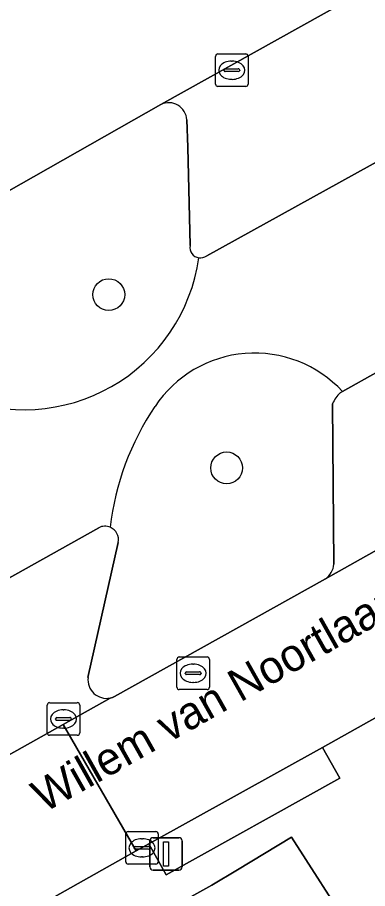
# Model space of a CAD drawing. Extents: x 159664 to 160323, y 385312 to 386115.
# Drawn here: x 159831.97 to 159842.72, y 385690.2 to 385716.94 of the extents above; entities that cross this region are included whole.
import ezdxf

# ---------------------------------------------------------------- set-up
doc = ezdxf.new("R2010")
doc.units = 0
for name, color, linetype in [('IMGEO_Boom', 7, 'Continuous'), ('IMGEO_Erf', 7, 'Continuous'), ('IMGEO_Groenvoorziening', 7, 'Continuous'), ('IMGEO_Kolk', 7, 'Continuous'), ('IMGEO_Lichtmast', 7, 'Continuous'), ('IMGEO_Openbare_ruimte_label', 7, 'Continuous'), ('IMGEO_Parkeervlak_open', 7, 'Continuous'), ('IMGEO_Rijbaan_lokaal_open', 7, 'Continuous'), ('IMGEO_Rioolput', 7, 'Continuous'), ('IMGEO_Voetpad_halfverhard', 7, 'Continuous'), ('IMGEO_Voetpad_open', 7, 'Continuous')]:
    doc.layers.add(name, color=color, linetype=linetype)

msp = doc.modelspace()

# ---------------------------------------------------------------- linework, layer by layer
at = {"layer": 'IMGEO_Boom'}
for centre in [(159834.771, 385708.433), (159838.39, 385703.114)]:
    msp.add_circle(centre, 0.489, dxfattribs=at)
at = {"layer": 'IMGEO_Erf'}
msp.add_lwpolyline([(159853.399, 385673.952), (159851.174, 385677.041), (159848.91, 385676.924), (159848.66, 385677.243), (159849.076, 385678.341), (159845.089, 385684.185), (159842.496, 385682.592), (159840.348, 385686.095), (159839.844, 385686.917), (159842.435, 385688.507), (159842.237, 385688.894), (159840.385, 385691.78), (159838.72, 385690.78), (159837.935, 385690.309), (159833.133, 385687.638), (159816.276, 385678.19)], dxfattribs=at)
at = {"layer": 'IMGEO_Groenvoorziening'}
for points in [[(159836.373, 385714.273), (159831.63, 385711.577)], [(159837.269, 385709.939), (159837.196, 385712.962), (159837.168, 385713.799)], [(159841.88, 385705.42), (159841.949, 385705.459)], [(159841.687, 385700.159), (159841.647, 385705.086)], [(159835.06, 385700.823), (159834.133, 385696.679)], [(159834.812, 385696.05), (159834.884, 385696.069), (159834.949, 385696.094), (159841.429, 385699.706)]]:
    msp.add_lwpolyline(points, dxfattribs=at)
for centre, radius, start, end in [((159836.608, 385713.763), 0.562, 3.6983, 114.6927), ((159837.586, 385709.881), 0.322, 169.5631, 261.4547), ((159832.17, 385710.322), 5.421, 247.5502, 351.9362), ((159839.251, 385702.963), 3.676, 42.7732, 146.3423), ((159842.607, 385704.664), 1.049, 133.9027, 156.2977), ((159843.034, 385700.349), 8.274, 145.7999, 173.4643), ((159834.655, 385700.909), 0.414, 348.0029, 67.4536), ((159841.023, 385700.237), 0.669, 307.4072, 353.2666), ((159834.705, 385696.615), 0.575, 173.6196, 280.7587)]:
    msp.add_arc(centre, radius, start, end, dxfattribs=at)
at = {"layer": 'IMGEO_Kolk'}
for p, q in [((159838.124, 385715.822), (159838.976, 385715.822)), ((159838.049, 385714.896), (159838.049, 385715.748)), ((159838.537, 385715.602), (159838.562, 385715.602)), ((159839.05, 385715.748), (159839.05, 385714.896)), ((159838.308, 385715.316), (159838.308, 385715.328)), ((159838.351, 385715.365), (159838.749, 385715.365)), ((159838.792, 385715.328), (159838.792, 385715.316)), ((159838.746, 385715.279), (159838.348, 385715.279)), ((159838.56, 385715.042), (159838.535, 385715.042)), ((159838.976, 385714.822), (159838.124, 385714.822)), ((159832.878, 385694.982), (159832.878, 385695.834)), ((159832.953, 385695.908), (159833.805, 385695.908)), ((159833.879, 385695.834), (159833.879, 385694.982)), ((159833.366, 385695.688), (159833.391, 385695.688)), ((159833.137, 385695.402), (159833.137, 385695.414)), ((159833.575, 385695.365), (159833.177, 385695.365)), ((159833.18, 385695.451), (159833.578, 385695.451)), ((159833.621, 385695.414), (159833.621, 385695.402)), ((159833.389, 385695.128), (159833.364, 385695.128)), ((159833.805, 385694.908), (159832.953, 385694.908)), ((159835.291, 385691.026), (159835.291, 385691.878)), ((159835.366, 385691.952), (159836.218, 385691.952)), ((159836.292, 385691.878), (159836.292, 385691.026)), ((159835.593, 385691.495), (159835.991, 385691.495)), ((159835.779, 385691.732), (159835.804, 385691.732)), ((159835.55, 385691.446), (159835.55, 385691.458)), ((159835.988, 385691.409), (159835.59, 385691.409)), ((159836.034, 385691.458), (159836.034, 385691.446)), ((159836.218, 385690.952), (159835.366, 385690.952)), ((159835.802, 385691.172), (159835.777, 385691.172))]:
    msp.add_line(p, q, dxfattribs=at)
for points in [[(159838.124, 385715.822), (159838.976, 385715.822)], [(159838.049, 385714.896), (159838.049, 385715.748)], [(159839.05, 385715.748), (159839.05, 385714.896)], [(159838.976, 385714.822), (159838.124, 385714.822)], [(159832.878, 385694.982), (159832.878, 385695.834)], [(159832.953, 385695.908), (159833.805, 385695.908)], [(159833.879, 385695.834), (159833.879, 385694.982)], [(159833.805, 385694.908), (159832.953, 385694.908)], [(159835.291, 385691.026), (159835.291, 385691.878)], [(159835.366, 385691.952), (159836.218, 385691.952)], [(159836.292, 385691.878), (159836.292, 385691.026)], [(159836.218, 385690.952), (159835.366, 385690.952)]]:
    msp.add_lwpolyline(points, dxfattribs=at)
for centre, radius, start, end in [((159838.126, 385715.746), 0.0765, 91.552, 178.448), ((159838.126, 385715.746), 0.0765, 91.552, 178.448), ((159838.974, 385715.746), 0.0765, 1.552, 88.448), ((159838.974, 385715.746), 0.0765, 1.552, 88.448), ((159838.348, 385715.325), 0.0403, 85.8775, 175.7526), ((159838.345, 385715.315), 0.0366, 178.938, 274.7102), ((159838.749, 385715.322), 0.043, 264.8664, 352.4533), ((159838.753, 385715.327), 0.0386, 1.7309, 96.639), ((159838.126, 385714.898), 0.0765, 181.552, 268.448), ((159838.126, 385714.898), 0.0765, 181.552, 268.448), ((159838.974, 385714.898), 0.0765, 271.552, 358.448), ((159838.974, 385714.898), 0.0765, 271.552, 358.448), ((159832.955, 385695.832), 0.0765, 91.552, 178.448), ((159832.955, 385695.832), 0.0765, 91.552, 178.448), ((159833.803, 385695.832), 0.0765, 1.552, 88.448), ((159833.803, 385695.832), 0.0765, 1.552, 88.448), ((159833.177, 385695.411), 0.0403, 85.8775, 175.7526), ((159833.174, 385695.401), 0.0366, 178.938, 274.7102), ((159833.578, 385695.408), 0.043, 264.8664, 352.4533), ((159833.582, 385695.413), 0.0386, 1.7309, 96.639), ((159832.955, 385694.984), 0.0765, 181.552, 268.448), ((159832.955, 385694.984), 0.0765, 181.552, 268.448), ((159833.803, 385694.984), 0.0765, 271.552, 358.448), ((159833.803, 385694.984), 0.0765, 271.552, 358.448), ((159835.368, 385691.876), 0.0765, 91.552, 178.448), ((159835.368, 385691.876), 0.0765, 91.552, 178.448), ((159836.216, 385691.876), 0.0765, 1.552, 88.448), ((159836.216, 385691.876), 0.0765, 1.552, 88.448), ((159835.59, 385691.455), 0.0403, 85.8775, 175.7526), ((159835.995, 385691.457), 0.0386, 1.7309, 96.639), ((159835.587, 385691.445), 0.0366, 178.938, 274.7102), ((159835.991, 385691.452), 0.043, 264.8664, 352.4533), ((159835.368, 385691.028), 0.0765, 181.552, 268.448), ((159835.368, 385691.028), 0.0765, 181.552, 268.448), ((159836.216, 385691.028), 0.0765, 271.552, 358.448), ((159836.216, 385691.028), 0.0765, 271.552, 358.448)]:
    msp.add_arc(centre, radius, start, end, dxfattribs=at)
for centre, major_axis, ratio, start_param, end_param in [((159838.536, 385715.322), (-0.387, 0.002), 0.722429, 4.712389, 7.853982), ((159838.561, 385715.322), (-0.39, 0.002), 0.717154, 1.570796, 4.712389), ((159833.365, 385695.408), (-0.387, 0.002), 0.722429, 4.712389, 7.853982), ((159833.39, 385695.408), (-0.39, 0.002), 0.717154, 1.570796, 4.712389), ((159835.778, 385691.452), (-0.387, 0.002), 0.722429, 4.712389, 7.853982), ((159835.803, 385691.452), (-0.39, 0.002), 0.717154, 1.570796, 4.712389)]:
    msp.add_ellipse(centre, major_axis=major_axis, ratio=ratio, start_param=start_param, end_param=end_param, dxfattribs=at)
at = {"layer": 'IMGEO_Lichtmast'}
for p, q in [((159836.137, 385691.764), (159836.927, 385691.764)), ((159836.927, 385691.764), (159836.137, 385691.764)), ((159836.037, 385690.864), (159836.037, 385691.664)), ((159836.037, 385691.664), (159836.037, 385690.864)), ((159837.027, 385691.664), (159837.027, 385690.864)), ((159837.027, 385690.864), (159837.027, 385691.664)), ((159836.927, 385690.764), (159836.137, 385690.764)), ((159836.137, 385690.764), (159836.927, 385690.764))]:
    msp.add_line(p, q, dxfattribs=at)
msp.add_lwpolyline([(159836.457, 385691.639), (159836.607, 385691.639), (159836.607, 385690.889), (159836.457, 385690.889), (159836.457, 385691.639)], dxfattribs=at)
for centre, start, end in [((159836.137, 385691.664), 90, 180), ((159836.137, 385691.664), 90, 180), ((159836.927, 385691.664), 0, 90), ((159836.927, 385691.664), 360, 90), ((159836.137, 385690.864), 180, 270), ((159836.137, 385690.864), 180, 270), ((159836.927, 385690.864), 270, 0), ((159836.927, 385690.864), 270, 0)]:
    msp.add_arc(centre, 0.1, start, end, dxfattribs=at)
at = {"layer": 'IMGEO_Parkeervlak_open'}
for points in [[(159852.229, 385723.11), (159836.373, 385714.273)], [(159837.78, 385709.622), (159851.961, 385717.46), (159852.01, 385717.503), (159852.051, 385717.552)], [(159858.386, 385714.672), (159841.949, 385705.459), (159841.88, 385705.42)], [(159837.168, 385713.799), (159837.196, 385712.962), (159837.269, 385709.939)], [(159841.429, 385699.706), (159859.837, 385710.04)], [(159841.647, 385705.086), (159841.687, 385700.159)], [(159834.464, 385701.279), (159818.722, 385692.48), (159818.016, 385692.075)], [(159834.133, 385696.679), (159835.06, 385700.823)], [(159833.369, 385695.241), (159834.812, 385696.05)], [(159816.478, 385685.769), (159828.162, 385692.321), (159833.369, 385695.241)]]:
    msp.add_lwpolyline(points, dxfattribs=at)
for centre, radius, start, end in [((159836.608, 385713.763), 0.562, 3.6983, 114.6927), ((159837.586, 385709.881), 0.322, 169.5631, 261.4547), ((159837.586, 385709.885), 0.326, 261.4765, 306.373), ((159842.607, 385704.664), 1.049, 133.9027, 156.2977), ((159834.652, 385700.912), 0.412, 66.8438, 117.0835), ((159834.655, 385700.909), 0.414, 348.0029, 67.4536), ((159841.023, 385700.237), 0.669, 307.4072, 353.2666), ((159834.705, 385696.615), 0.575, 173.6196, 280.7587)]:
    msp.add_arc(centre, radius, start, end, dxfattribs=at)
at = {"layer": 'IMGEO_Rijbaan_lokaal_open'}
for points in [[(159813.27, 385701.345), (159813.337, 385701.382), (159831.63, 385711.577), (159836.373, 385714.273), (159852.229, 385723.11)], [(159865.382, 385713.118), (159859.837, 385710.04), (159841.429, 385699.706), (159834.949, 385696.094), (159834.884, 385696.069), (159834.812, 385696.05), (159833.369, 385695.241), (159835.609, 385691.359), (159836.003, 385691.58), (159841.339, 385694.53), (159865.703, 385708.194)]]:
    msp.add_lwpolyline(points, dxfattribs=at)
msp.add_lwpolyline([(159833.369, 385695.241), (159828.162, 385692.321), (159830.346, 385688.404), (159835.609, 385691.359)], close=True, dxfattribs=at)
at = {"layer": 'IMGEO_Rioolput'}
for p, q in [((159836.862, 385696.385), (159836.862, 385697.237)), ((159836.937, 385697.311), (159837.789, 385697.311)), ((159837.863, 385697.237), (159837.863, 385696.385)), ((159837.164, 385696.854), (159837.562, 385696.854)), ((159837.35, 385697.091), (159837.375, 385697.091)), ((159837.121, 385696.805), (159837.121, 385696.817)), ((159837.559, 385696.768), (159837.161, 385696.768)), ((159837.605, 385696.817), (159837.605, 385696.805)), ((159837.789, 385696.311), (159836.937, 385696.311)), ((159837.373, 385696.531), (159837.348, 385696.531))]:
    msp.add_line(p, q, dxfattribs=at)
for points in [[(159836.862, 385696.385), (159836.862, 385697.237)], [(159836.937, 385697.311), (159837.789, 385697.311)], [(159837.863, 385697.237), (159837.863, 385696.385)], [(159837.789, 385696.311), (159836.937, 385696.311)]]:
    msp.add_lwpolyline(points, dxfattribs=at)
for centre, radius, start, end in [((159836.939, 385697.235), 0.0765, 91.552, 178.448), ((159836.939, 385697.235), 0.0765, 91.552, 178.448), ((159837.787, 385697.235), 0.0765, 1.552, 88.448), ((159837.787, 385697.235), 0.0765, 1.552, 88.448), ((159837.161, 385696.814), 0.0403, 85.8775, 175.7526), ((159837.566, 385696.816), 0.0386, 1.7309, 96.639), ((159837.158, 385696.804), 0.0366, 178.938, 274.7102), ((159837.562, 385696.811), 0.043, 264.8664, 352.4533), ((159836.939, 385696.387), 0.0765, 181.552, 268.448), ((159836.939, 385696.387), 0.0765, 181.552, 268.448), ((159837.787, 385696.387), 0.0765, 271.552, 358.448), ((159837.787, 385696.387), 0.0765, 271.552, 358.448)]:
    msp.add_arc(centre, radius, start, end, dxfattribs=at)
for centre, major_axis, ratio, start_param, end_param in [((159837.349, 385696.811), (-0.387, 0.002), 0.722429, 4.712389, 7.853982), ((159837.374, 385696.811), (-0.39, 0.002), 0.717154, 1.570796, 4.712389)]:
    msp.add_ellipse(centre, major_axis=major_axis, ratio=ratio, start_param=start_param, end_param=end_param, dxfattribs=at)
at = {"layer": 'IMGEO_Voetpad_halfverhard'}
for points in [[(159852.051, 385717.552), (159852.01, 385717.503), (159851.961, 385717.46), (159837.78, 385709.622)], [(159841.949, 385705.459), (159858.386, 385714.672)], [(159818.016, 385692.075), (159818.722, 385692.48), (159834.464, 385701.279)]]:
    msp.add_lwpolyline(points, dxfattribs=at)
for centre, radius, start, end in [((159832.17, 385710.322), 5.421, 247.5502, 351.9362), ((159837.586, 385709.885), 0.326, 261.4765, 306.373), ((159839.251, 385702.963), 3.676, 42.7732, 146.3423), ((159843.034, 385700.349), 8.274, 145.7999, 173.4643), ((159834.652, 385700.912), 0.412, 66.8438, 117.0835)]:
    msp.add_arc(centre, radius, start, end, dxfattribs=at)
at = {"layer": 'IMGEO_Voetpad_open'}
for points in [[(159865.703, 385708.194), (159841.339, 385694.53), (159841.872, 385693.591), (159836.532, 385690.622), (159836.003, 385691.58), (159835.609, 385691.359), (159830.346, 385688.404), (159815.727, 385680.197), (159815.001, 385679.801)], [(159833.133, 385687.638), (159837.935, 385690.309), (159838.72, 385690.78), (159840.385, 385691.78), (159842.237, 385688.894), (159843.627, 385689.781), (159845.027, 385690.649), (159847.572, 385692.228), (159847.992, 385691.618), (159859.856, 385699.013), (159860.28, 385698.395), (159868.229, 385703.363), (159870.48, 385704.729), (159871.312, 385705.246), (159874.24, 385705.777)]]:
    msp.add_lwpolyline(points, dxfattribs=at)
msp.add_lwpolyline([(159841.339, 385694.53), (159836.003, 385691.58), (159836.532, 385690.622), (159841.872, 385693.591)], close=True, dxfattribs=at)

# ---------------------------------------------------------------- texts
at = {"layer": 'IMGEO_Openbare_ruimte_label'}
msp.add_text('Willem van Noortlaan', height=1, rotation=29.4108, dxfattribs=at).set_placement((159832.786, 385692.514))

doc.saveas('drawing.dxf')
